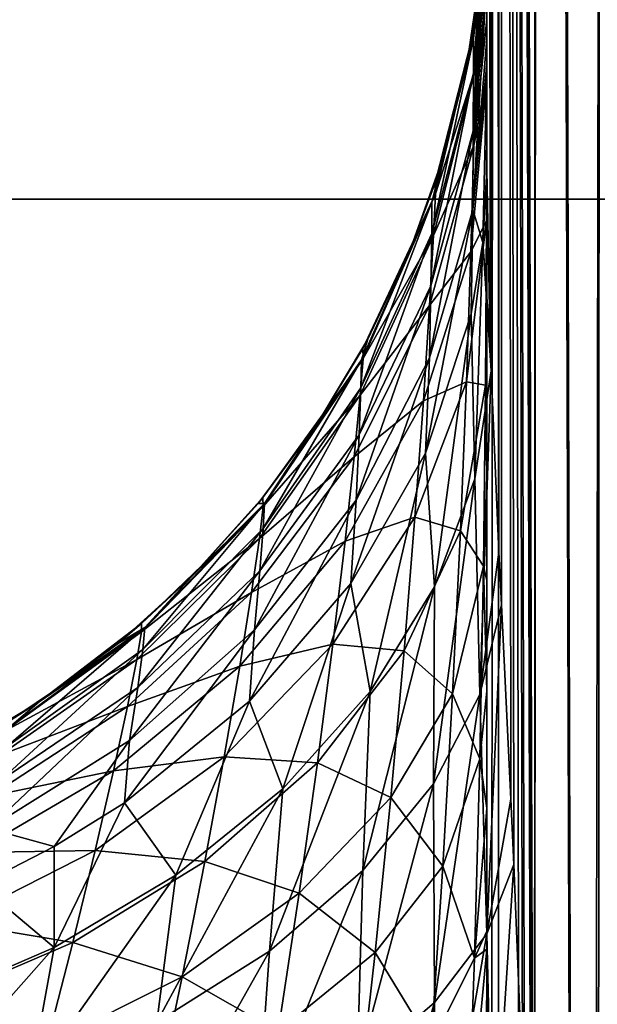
# Model space of a CAD drawing. Header units: millimetres. Extents: x -100 to 100, y -64 to 136.
# Tile 351 of 530: x -9.43 to -8.28, y 34.2 to 36.16. Entities that reach past the tile are written whole.
import ezdxf

# ---------------------------------------------------------------- set-up
doc = ezdxf.new("R2010")
doc.units = ezdxf.units.MM
doc.header["$LTSCALE"] = 159.143519
for name, color, linetype in [('155', 7, 'CONTINUOUS'), ('397', 7, 'CONTINUOUS'), ('407', 7, 'CONTINUOUS'), ('412', 7, 'CONTINUOUS'), ('437', 7, 'CONTINUOUS'), ('53', 7, 'CONTINUOUS'), ('60', 7, 'CONTINUOUS'), ('61', 7, 'CONTINUOUS'), ('62', 7, 'CONTINUOUS'), ('64', 7, 'CONTINUOUS'), ('65', 7, 'CONTINUOUS')]:
    doc.layers.add(name, color=color, linetype=linetype)

msp = doc.modelspace()

# ---------------------------------------------------------------- linework, layer by layer
at = {"layer": '155', "color": 7, "linetype": 'CONTINUOUS', "true_color": 0x8c979c}
for points in [[(-8.5206, 36.1788, -1.6046), (-8.5384, 36.0748, 1.6046), (-8.5096, 36.269, 1.6046), (-8.5206, 36.1788, -1.6046)], [(-8.5206, 36.1788, -1.6046), (-8.5384, 36.0747, -1.6046), (-8.5384, 36.0748, 1.6046), (-8.5206, 36.1788, -1.6046)], [(-8.5384, 36.0747, -1.6046), (-8.6027, 35.8322, -1.6046), (-8.5861, 35.8843, 1.6046), (-8.5384, 36.0747, -1.6046)], [(-8.5384, 36.0747, -1.6046), (-8.5861, 35.8843, 1.6046), (-8.5384, 36.0748, 1.6046), (-8.5384, 36.0747, -1.6046)], [(-8.6027, 35.8322, -1.6046), (-8.6523, 35.6995, 1.6046), (-8.5861, 35.8843, 1.6046), (-8.6027, 35.8322, -1.6046)], [(-8.6027, 35.8322, -1.6046), (-8.6523, 35.6994, -1.6046), (-8.6523, 35.6995, 1.6046), (-8.6027, 35.8322, -1.6046)], [(-8.6523, 35.6994, -1.6046), (-8.7463, 35.5033, -1.6046), (-8.7362, 35.5221, 1.6046), (-8.6523, 35.6994, -1.6046)], [(-8.6523, 35.6994, -1.6046), (-8.7362, 35.5221, 1.6046), (-8.6523, 35.6995, 1.6046), (-8.6523, 35.6994, -1.6046)], [(-8.7463, 35.5033, -1.6046), (-8.8371, 35.3538, 1.6046), (-8.7362, 35.5221, 1.6046), (-8.7463, 35.5033, -1.6046)], [(-8.7463, 35.5033, -1.6046), (-8.8371, 35.3536, -1.6046), (-8.8371, 35.3538, 1.6046), (-8.7463, 35.5033, -1.6046)], [(-8.9445, 35.2078, -1.6046), (-8.954, 35.1961, 1.6046), (-8.8371, 35.3538, 1.6046), (-8.9445, 35.2078, -1.6046)], [(-8.8371, 35.3536, -1.6046), (-8.9445, 35.2078, -1.6046), (-8.8371, 35.3538, 1.6046), (-8.8371, 35.3536, -1.6046)], [(-8.9445, 35.2078, -1.6046), (-9.0858, 35.0507, -1.6046), (-8.954, 35.1961, 1.6046), (-8.9445, 35.2078, -1.6046)], [(-9.0858, 35.0507, -1.6046), (-9.0858, 35.0507, 1.6046), (-8.954, 35.1961, 1.6046), (-9.0858, 35.0507, -1.6046)], [(-9.1856, 34.9575, -1.6046), (-9.2312, 34.9189, 1.6046), (-9.0858, 35.0507, 1.6046), (-9.1856, 34.9575, -1.6046)], [(-9.0858, 35.0507, -1.6046), (-9.1856, 34.9575, -1.6046), (-9.0858, 35.0507, 1.6046), (-9.0858, 35.0507, -1.6046)], [(-9.1856, 34.9575, -1.6046), (-9.389, 34.8019, -1.6046), (-9.2312, 34.9189, 1.6046), (-9.1856, 34.9575, -1.6046)], [(-9.389, 34.8019, -1.6046), (-9.3889, 34.8019, 1.6046), (-9.2312, 34.9189, 1.6046), (-9.389, 34.8019, -1.6046)], [(-9.4559, 34.7591, -1.6046), (-9.5573, 34.701, 1.6046), (-9.3889, 34.8019, 1.6046), (-9.4559, 34.7591, -1.6046)], [(-9.389, 34.8019, -1.6046), (-9.4559, 34.7591, -1.6046), (-9.3889, 34.8019, 1.6046), (-9.389, 34.8019, -1.6046)]]:
    msp.add_3dface(points, dxfattribs=at)
at = {"layer": '397', "color": 7, "linetype": 'CONTINUOUS', "true_color": 0xaaaaaa}
for points in [[(-99, 35.8, 45.7), (99, 35.8, 45.7), (98.8446, 41.3452, 45.7), (-99, 35.8, 45.7)], [(-98.8446, 41.3452, 45.7), (-99, 35.8, 45.7), (98.8446, 41.3452, 45.7), (-98.8446, 41.3452, 45.7)], [(-98.8446, 30.2548, 45.7), (99, 35.8, 45.7), (-99, 35.8, 45.7), (-98.8446, 30.2548, 45.7)], [(98.8446, 30.2548, 45.7), (99, 35.8, 45.7), (-98.8446, 30.2548, 45.7), (98.8446, 30.2548, 45.7)]]:
    msp.add_3dface(points, dxfattribs=at)
at = {"layer": '407', "color": 7, "linetype": 'CONTINUOUS'}
for points in [[(97.5, 35.8, 36.7), (-97.5, 35.8, 36.7), (-97.3466, 41.267, 36.7), (97.5, 35.8, 36.7)], [(97.3466, 41.267, 36.7), (97.5, 35.8, 36.7), (-97.3466, 41.267, 36.7), (97.3466, 41.267, 36.7)], [(-97.3466, 30.333, 36.7), (-97.5, 35.8, 36.7), (97.3466, 30.333, 36.7), (-97.3466, 30.333, 36.7)], [(97.3466, 30.333, 36.7), (-97.5, 35.8, 36.7), (97.5, 35.8, 36.7), (97.3466, 30.333, 36.7)]]:
    msp.add_3dface(points, dxfattribs=at)
at = {"layer": '412', "linetype": 'CONTINUOUS'}
for points in [[(-72.5, 35.8, 36.7427), (72.5, 35.8, 36.7427), (72.3448, 40.5417, 36.7427), (-72.5, 35.8, 36.7427)], [(-72.5, 35.8, 36.7427), (72.3448, 40.5417, 36.7427), (-72.3448, 40.5417, 36.7427), (-72.5, 35.8, 36.7427)], [(72.5, 35.8, 36.7427), (-72.5, 35.8, 36.7427), (-72.3448, 31.0583, 36.7427), (72.5, 35.8, 36.7427)], [(72.5, 35.8, 36.7427), (-72.3448, 31.0583, 36.7427), (72.3448, 31.0583, 36.7427), (72.5, 35.8, 36.7427)]]:
    msp.add_3dface(points, dxfattribs=at)
at = {"layer": '437', "color": 7, "linetype": 'CONTINUOUS', "true_color": 0xaaaaaa}
for points in [[(-72.5, 35.8, 44.7), (-72.3448, 40.5417, 44.7), (72.5, 35.8, 44.7), (-72.5, 35.8, 44.7)], [(-72.3448, 40.5417, 44.7), (72.3448, 40.5417, 44.7), (72.5, 35.8, 44.7), (-72.3448, 40.5417, 44.7)], [(-72.5, 35.8, 44.7), (72.5, 35.8, 44.7), (72.3448, 31.0583, 44.7), (-72.5, 35.8, 44.7)], [(-72.5, 35.8, 44.7), (72.3448, 31.0583, 44.7), (-72.3448, 31.0583, 44.7), (-72.5, 35.8, 44.7)]]:
    msp.add_3dface(points, dxfattribs=at)
at = {"layer": '53', "color": 7, "linetype": 'CONTINUOUS', "true_color": 0x8c979c}
for points in [[(-8.5, 55.576, -6.5), (-8.4763, 55.5658, -7.1341), (-8.5, 18.9235, -6.5), (-8.5, 55.576, -6.5)], [(-8.5, 18.9235, -6.5), (-8.4763, 55.5658, -7.1341), (-8.4774, 18.5265, -7.1196), (-8.5, 18.9235, -6.5)], [(-8.4774, 18.5265, -7.1196), (-8.4763, 55.5658, -7.1341), (-8.4075, 18.0531, -7.7507), (-8.4774, 18.5265, -7.1196)], [(-8.4763, 55.5658, -7.1341), (-8.4017, 55.4943, -7.7888), (-8.4075, 18.0531, -7.7507), (-8.4763, 55.5658, -7.1341)], [(-8.4075, 18.0531, -7.7507), (-8.4017, 55.4943, -7.7888), (-8.2857, 17.4887, -8.3966), (-8.4075, 18.0531, -7.7507)], [(-8.4017, 55.4943, -7.7888), (-8.268, 55.353, -8.4723), (-8.2857, 17.4887, -8.3966), (-8.4017, 55.4943, -7.7888)], [(-8.2857, 17.4887, -8.3966), (-8.268, 55.353, -8.4723), (-8.2201, 17.2296, -8.6634), (-8.2857, 17.4887, -8.3966)]]:
    msp.add_3dface(points, dxfattribs=at)
at = {"layer": '60', "color": 7, "linetype": 'CONTINUOUS', "true_color": 0x8c979c}
for points in [[(-8.5218, 36.0615, -2.396), (-8.5201, 36.1542, -2.0057), (-8.5, 36.4354, -2.0669), (-8.5218, 36.0615, -2.396)], [(-8.5, 36.3297, -2.5295), (-8.5218, 36.0615, -2.396), (-8.5, 36.4354, -2.0669), (-8.5, 36.3297, -2.5295)], [(-8.5201, 36.1542, -2.0057), (-8.5206, 36.1788, -1.6046), (-8.5, 36.4354, -2.0669), (-8.5201, 36.1542, -2.0057)], [(-8.5, 36.2524, -2.7577), (-8.5218, 36.0615, -2.396), (-8.5, 36.3297, -2.5295), (-8.5, 36.2524, -2.7577)], [(-8.5256, 35.9064, -2.7638), (-8.5218, 36.0615, -2.396), (-8.5, 36.2524, -2.7577), (-8.5256, 35.9064, -2.7638)], [(-8.5, 36.1577, -2.9816), (-8.5256, 35.9064, -2.7638), (-8.5, 36.2524, -2.7577), (-8.5, 36.1577, -2.9816)], [(-8.5206, 36.1788, -1.6046), (-8.5201, 36.1542, -2.0057), (-8.5384, 36.0747, -1.6046), (-8.5206, 36.1788, -1.6046)], [(-8.602, 35.8101, -1.9584), (-8.6027, 35.8322, -1.6046), (-8.5201, 36.1542, -2.0057), (-8.602, 35.8101, -1.9584)], [(-8.5201, 36.1542, -2.0057), (-8.6027, 35.8322, -1.6046), (-8.5384, 36.0747, -1.6046), (-8.5201, 36.1542, -2.0057)], [(-8.5218, 36.0615, -2.396), (-8.602, 35.8101, -1.9584), (-8.5201, 36.1542, -2.0057), (-8.5218, 36.0615, -2.396)], [(-8.5, 36.046, -3.1995), (-8.5256, 35.9064, -2.7638), (-8.5, 36.1577, -2.9816), (-8.5, 36.046, -3.1995)], [(-8.6057, 35.7274, -2.3027), (-8.602, 35.8101, -1.9584), (-8.5218, 36.0615, -2.396), (-8.6057, 35.7274, -2.3027)], [(-8.5256, 35.9064, -2.7638), (-8.6057, 35.7274, -2.3027), (-8.5218, 36.0615, -2.396), (-8.5256, 35.9064, -2.7638)], [(-8.5316, 35.6953, -3.0987), (-8.5256, 35.9064, -2.7638), (-8.5, 36.0382, -3.2135), (-8.5316, 35.6953, -3.0987)], [(-8.5005, 35.7568, -3.5592), (-8.5316, 35.6953, -3.0987), (-8.5, 36.0382, -3.2135), (-8.5005, 35.7568, -3.5592)], [(-8.5, 36.0382, -3.2135), (-8.5256, 35.9064, -2.7638), (-8.5, 36.046, -3.1995), (-8.5, 36.0382, -3.2135)], [(-8.5005, 35.7568, -3.5592), (-8.5, 36.0382, -3.2135), (-8.5, 35.9179, -3.4102), (-8.5005, 35.7568, -3.5592)], [(-8.5, 35.7739, -3.6124), (-8.5005, 35.7568, -3.5592), (-8.5, 35.9179, -3.4102), (-8.5, 35.7739, -3.6124)], [(-8.6136, 35.5888, -2.627), (-8.6057, 35.7274, -2.3027), (-8.5256, 35.9064, -2.7638), (-8.6136, 35.5888, -2.627)], [(-8.5316, 35.6953, -3.0987), (-8.6136, 35.5888, -2.627), (-8.5256, 35.9064, -2.7638), (-8.5316, 35.6953, -3.0987)], [(-8.6027, 35.8322, -1.6046), (-8.602, 35.8101, -1.9584), (-8.6523, 35.6994, -1.6046), (-8.6027, 35.8322, -1.6046)], [(-8.7457, 35.4834, -1.9136), (-8.7463, 35.5033, -1.6046), (-8.602, 35.8101, -1.9584), (-8.7457, 35.4834, -1.9136)], [(-8.602, 35.8101, -1.9584), (-8.7463, 35.5033, -1.6046), (-8.6523, 35.6994, -1.6046), (-8.602, 35.8101, -1.9584)], [(-8.6057, 35.7274, -2.3027), (-8.7457, 35.4834, -1.9136), (-8.602, 35.8101, -1.9584), (-8.6057, 35.7274, -2.3027)], [(-8.5, 35.6141, -3.8053), (-8.5005, 35.7568, -3.5592), (-8.5, 35.7739, -3.6124), (-8.5, 35.6141, -3.8053)], [(-8.5404, 35.4373, -3.3937), (-8.5316, 35.6953, -3.0987), (-8.5005, 35.7568, -3.5592), (-8.5404, 35.4373, -3.3937)], [(-8.5026, 35.4309, -3.853), (-8.5404, 35.4373, -3.3937), (-8.5005, 35.7568, -3.5592), (-8.5026, 35.4309, -3.853)], [(-8.5026, 35.4309, -3.853), (-8.5005, 35.7568, -3.5592), (-8.5, 35.6141, -3.8053), (-8.5026, 35.4309, -3.853)], [(-8.7512, 35.4106, -2.2143), (-8.7457, 35.4834, -1.9136), (-8.6057, 35.7274, -2.3027), (-8.7512, 35.4106, -2.2143)], [(-8.6136, 35.5888, -2.627), (-8.7512, 35.4106, -2.2143), (-8.6057, 35.7274, -2.3027), (-8.6136, 35.5888, -2.627)], [(-8.6259, 35.3997, -2.9224), (-8.6136, 35.5888, -2.627), (-8.5316, 35.6953, -3.0987), (-8.6259, 35.3997, -2.9224)], [(-8.5404, 35.4373, -3.3937), (-8.6259, 35.3997, -2.9224), (-8.5316, 35.6953, -3.0987), (-8.5404, 35.4373, -3.3937)], [(-8.5, 35.4388, -3.9884), (-8.5026, 35.4309, -3.853), (-8.5, 35.6141, -3.8053), (-8.5, 35.4388, -3.9884)], [(-8.7632, 35.2883, -2.4977), (-8.7512, 35.4106, -2.2143), (-8.6136, 35.5888, -2.627), (-8.7632, 35.2883, -2.4977)], [(-8.6259, 35.3997, -2.9224), (-8.7632, 35.2883, -2.4977), (-8.6136, 35.5888, -2.627), (-8.6259, 35.3997, -2.9224)], [(-8.7463, 35.5033, -1.6046), (-8.7457, 35.4834, -1.9136), (-8.8371, 35.3536, -1.6046), (-8.7463, 35.5033, -1.6046)], [(-8.9442, 35.1897, -1.8733), (-8.9445, 35.2078, -1.6046), (-8.7457, 35.4834, -1.9136), (-8.9442, 35.1897, -1.8733)], [(-8.7457, 35.4834, -1.9136), (-8.9445, 35.2078, -1.6046), (-8.8371, 35.3536, -1.6046), (-8.7457, 35.4834, -1.9136)], [(-8.7512, 35.4106, -2.2143), (-8.9442, 35.1897, -1.8733), (-8.7457, 35.4834, -1.9136), (-8.7512, 35.4106, -2.2143)], [(-8.6427, 35.1684, -3.1824), (-8.6259, 35.3997, -2.9224), (-8.5404, 35.4373, -3.3937), (-8.6427, 35.1684, -3.1824)], [(-8.5524, 35.1417, -3.643), (-8.6427, 35.1684, -3.1824), (-8.5404, 35.4373, -3.3937), (-8.5524, 35.1417, -3.643)], [(-8.5524, 35.1417, -3.643), (-8.5404, 35.4373, -3.3937), (-8.5026, 35.4309, -3.853), (-8.5524, 35.1417, -3.643)], [(-8.5068, 35.0714, -4.092), (-8.5524, 35.1417, -3.643), (-8.5026, 35.4309, -3.853), (-8.5068, 35.0714, -4.092)], [(-8.5068, 35.0714, -4.092), (-8.5026, 35.4309, -3.853), (-8.5, 35.2481, -4.161), (-8.5068, 35.0714, -4.092)], [(-8.5, 35.2481, -4.161), (-8.5026, 35.4309, -3.853), (-8.5, 35.4388, -3.9884), (-8.5, 35.2481, -4.161)], [(-8.9515, 35.1262, -2.1349), (-8.9442, 35.1897, -1.8733), (-8.7512, 35.4106, -2.2143), (-8.9515, 35.1262, -2.1349)], [(-8.7632, 35.2883, -2.4977), (-8.9515, 35.1262, -2.1349), (-8.7512, 35.4106, -2.2143), (-8.7632, 35.2883, -2.4977)], [(-8.7813, 35.1212, -2.7562), (-8.7632, 35.2883, -2.4977), (-8.6259, 35.3997, -2.9224), (-8.7813, 35.1212, -2.7562)], [(-8.6427, 35.1684, -3.1824), (-8.7813, 35.1212, -2.7562), (-8.6259, 35.3997, -2.9224), (-8.6427, 35.1684, -3.1824)], [(-8.967, 35.0193, -2.382), (-8.9515, 35.1262, -2.1349), (-8.7632, 35.2883, -2.4977), (-8.967, 35.0193, -2.382)], [(-8.7813, 35.1212, -2.7562), (-8.967, 35.0193, -2.382), (-8.7632, 35.2883, -2.4977), (-8.7813, 35.1212, -2.7562)], [(-8.5, 35.0427, -4.3217), (-8.5068, 35.0714, -4.092), (-8.5, 35.2481, -4.161), (-8.5, 35.0427, -4.3217)], [(-8.9445, 35.2078, -1.6046), (-8.9442, 35.1897, -1.8733), (-9.0858, 35.0507, -1.6046), (-8.9445, 35.2078, -1.6046)], [(-9.1859, 34.9411, -1.8392), (-9.1856, 34.9575, -1.6046), (-8.9442, 35.1897, -1.8733), (-9.1859, 34.9411, -1.8392)], [(-8.9515, 35.1262, -2.1349), (-9.1859, 34.9411, -1.8392), (-8.9442, 35.1897, -1.8733), (-8.9515, 35.1262, -2.1349)], [(-8.9442, 35.1897, -1.8733), (-9.1856, 34.9575, -1.6046), (-9.0858, 35.0507, -1.6046), (-8.9442, 35.1897, -1.8733)], [(-8.8056, 34.9163, -2.9843), (-8.7813, 35.1212, -2.7562), (-8.6427, 35.1684, -3.1824), (-8.8056, 34.9163, -2.9843)], [(-8.6642, 34.9032, -3.4022), (-8.8056, 34.9163, -2.9843), (-8.6427, 35.1684, -3.1824), (-8.6642, 34.9032, -3.4022)], [(-8.6642, 34.9032, -3.4022), (-8.6427, 35.1684, -3.1824), (-8.5524, 35.1417, -3.643), (-8.6642, 34.9032, -3.4022)], [(-8.5678, 34.8181, -3.8447), (-8.6642, 34.9032, -3.4022), (-8.5524, 35.1417, -3.643), (-8.5678, 34.8181, -3.8447)], [(-8.5678, 34.8181, -3.8447), (-8.5524, 35.1417, -3.643), (-8.5068, 35.0714, -4.092), (-8.5678, 34.8181, -3.8447)], [(-9.1947, 34.8859, -2.0678), (-9.1859, 34.9411, -1.8392), (-8.9515, 35.1262, -2.1349), (-9.1947, 34.8859, -2.0678)], [(-8.967, 35.0193, -2.382), (-9.1947, 34.8859, -2.0678), (-8.9515, 35.1262, -2.1349), (-8.967, 35.0193, -2.382)], [(-8.9904, 34.8729, -2.6081), (-8.967, 35.0193, -2.382), (-8.7813, 35.1212, -2.7562), (-8.9904, 34.8729, -2.6081)], [(-8.8056, 34.9163, -2.9843), (-8.9904, 34.8729, -2.6081), (-8.7813, 35.1212, -2.7562), (-8.8056, 34.9163, -2.9843)], [(-8.514, 34.6893, -4.2751), (-8.5678, 34.8181, -3.8447), (-8.5068, 35.0714, -4.092), (-8.514, 34.6893, -4.2751)], [(-8.514, 34.6893, -4.2751), (-8.5068, 35.0714, -4.092), (-8.5, 34.8234, -4.4694), (-8.514, 34.6893, -4.2751)], [(-8.5, 34.8234, -4.4694), (-8.5068, 35.0714, -4.092), (-8.5, 35.0427, -4.3217), (-8.5, 34.8234, -4.4694)], [(-9.2132, 34.7928, -2.2845), (-9.1947, 34.8859, -2.0678), (-8.967, 35.0193, -2.382), (-9.2132, 34.7928, -2.2845)], [(-8.9904, 34.8729, -2.6081), (-9.2132, 34.7928, -2.2845), (-8.967, 35.0193, -2.382), (-8.9904, 34.8729, -2.6081)], [(-9.4562, 34.7447, -1.8122), (-9.4559, 34.7591, -1.6046), (-9.1859, 34.9411, -1.8392), (-9.4562, 34.7447, -1.8122)], [(-9.1947, 34.8859, -2.0678), (-9.4562, 34.7447, -1.8122), (-9.1859, 34.9411, -1.8392), (-9.1947, 34.8859, -2.0678)], [(-9.1859, 34.9411, -1.8392), (-9.4559, 34.7591, -1.6046), (-9.389, 34.8019, -1.6046), (-9.1859, 34.9411, -1.8392)], [(-9.1856, 34.9575, -1.6046), (-9.1859, 34.9411, -1.8392), (-9.389, 34.8019, -1.6046), (-9.1856, 34.9575, -1.6046)], [(-9.0214, 34.6929, -2.8087), (-8.9904, 34.8729, -2.6081), (-8.8056, 34.9163, -2.9843), (-9.0214, 34.6929, -2.8087)], [(-8.836, 34.6809, -3.1776), (-9.0214, 34.6929, -2.8087), (-8.8056, 34.9163, -2.9843), (-8.836, 34.6809, -3.1776)], [(-8.836, 34.6809, -3.1776), (-8.8056, 34.9163, -2.9843), (-8.6642, 34.9032, -3.4022), (-8.836, 34.6809, -3.1776)], [(-8.6904, 34.6126, -3.5799), (-8.836, 34.6809, -3.1776), (-8.6642, 34.9032, -3.4022), (-8.6904, 34.6126, -3.5799)], [(-8.6904, 34.6126, -3.5799), (-8.6642, 34.9032, -3.4022), (-8.5678, 34.8181, -3.8447), (-8.6904, 34.6126, -3.5799)], [(-9.4661, 34.6965, -2.0149), (-9.4562, 34.7447, -1.8122), (-9.1947, 34.8859, -2.0678), (-9.4661, 34.6965, -2.0149)], [(-9.2132, 34.7928, -2.2845), (-9.4661, 34.6965, -2.0149), (-9.1947, 34.8859, -2.0678), (-9.2132, 34.7928, -2.2845)], [(-9.241, 34.665, -2.4841), (-9.2132, 34.7928, -2.2845), (-8.9904, 34.8729, -2.6081), (-9.241, 34.665, -2.4841)], [(-9.0214, 34.6929, -2.8087), (-9.241, 34.665, -2.4841), (-8.9904, 34.8729, -2.6081), (-9.0214, 34.6929, -2.8087)], [(-8.5, 34.5911, -4.603), (-8.514, 34.6893, -4.2751), (-8.5, 34.8234, -4.4694), (-8.5, 34.5911, -4.603)], [(-8.5872, 34.4757, -3.9978), (-8.6904, 34.6126, -3.5799), (-8.5678, 34.8181, -3.8447), (-8.5872, 34.4757, -3.9978)], [(-8.5872, 34.4757, -3.9978), (-8.5678, 34.8181, -3.8447), (-8.514, 34.6893, -4.2751), (-8.5872, 34.4757, -3.9978)], [(-9.487, 34.6152, -2.2081), (-9.4661, 34.6965, -2.0149), (-9.2132, 34.7928, -2.2845), (-9.487, 34.6152, -2.2081)], [(-9.241, 34.665, -2.4841), (-9.487, 34.6152, -2.2081), (-9.2132, 34.7928, -2.2845), (-9.241, 34.665, -2.4841)], [(-9.2775, 34.5072, -2.6628), (-9.241, 34.665, -2.4841), (-9.0214, 34.6929, -2.8087), (-9.2775, 34.5072, -2.6628)], [(-9.0596, 34.4853, -2.9801), (-9.2775, 34.5072, -2.6628), (-9.0214, 34.6929, -2.8087), (-9.0596, 34.4853, -2.9801)], [(-9.0596, 34.4853, -2.9801), (-9.0214, 34.6929, -2.8087), (-8.836, 34.6809, -3.1776), (-9.0596, 34.4853, -2.9801)], [(-8.5245, 34.2937, -4.4031), (-8.5872, 34.4757, -3.9978), (-8.514, 34.6893, -4.2751), (-8.5245, 34.2937, -4.4031)], [(-8.5245, 34.2937, -4.4031), (-8.514, 34.6893, -4.2751), (-8.5, 34.5911, -4.603), (-8.5245, 34.2937, -4.4031)], [(-8.8722, 34.4223, -3.3346), (-9.0596, 34.4853, -2.9801), (-8.836, 34.6809, -3.1776), (-8.8722, 34.4223, -3.3346)], [(-8.8722, 34.4223, -3.3346), (-8.836, 34.6809, -3.1776), (-8.6904, 34.6126, -3.5799), (-8.8722, 34.4223, -3.3346)], [(-9.5182, 34.5032, -2.3876), (-9.487, 34.6152, -2.2081), (-9.241, 34.665, -2.4841), (-9.5182, 34.5032, -2.3876)], [(-9.2775, 34.5072, -2.6628), (-9.5182, 34.5032, -2.3876), (-9.241, 34.665, -2.4841), (-9.2775, 34.5072, -2.6628)], [(-8.7214, 34.3048, -3.7147), (-8.8722, 34.4223, -3.3346), (-8.6904, 34.6126, -3.5799), (-8.7214, 34.3048, -3.7147)], [(-8.7214, 34.3048, -3.7147), (-8.6904, 34.6126, -3.5799), (-8.5872, 34.4757, -3.9978), (-8.7214, 34.3048, -3.7147)], [(-8.5, 34.3468, -4.7214), (-8.5245, 34.2937, -4.4031), (-8.5, 34.5911, -4.603), (-8.5, 34.3468, -4.7214)], [(-9.5591, 34.3641, -2.5504), (-9.5182, 34.5032, -2.3876), (-9.2775, 34.5072, -2.6628), (-9.5591, 34.3641, -2.5504)], [(-9.3222, 34.3243, -2.8174), (-9.5591, 34.3641, -2.5504), (-9.2775, 34.5072, -2.6628), (-9.3222, 34.3243, -2.8174)], [(-9.3222, 34.3243, -2.8174), (-9.2775, 34.5072, -2.6628), (-9.0596, 34.4853, -2.9801), (-9.3222, 34.3243, -2.8174)], [(-9.1046, 34.2564, -3.1207), (-9.3222, 34.3243, -2.8174), (-9.0596, 34.4853, -2.9801), (-9.1046, 34.2564, -3.1207)], [(-9.1046, 34.2564, -3.1207), (-9.0596, 34.4853, -2.9801), (-8.8722, 34.4223, -3.3346), (-9.1046, 34.2564, -3.1207)], [(-8.6106, 34.1223, -4.1035), (-8.7214, 34.3048, -3.7147), (-8.5872, 34.4757, -3.9978), (-8.6106, 34.1223, -4.1035)], [(-8.6106, 34.1223, -4.1035), (-8.5872, 34.4757, -3.9978), (-8.5245, 34.2937, -4.4031), (-8.6106, 34.1223, -4.1035)], [(-8.914, 34.1478, -3.4546), (-9.1046, 34.2564, -3.1207), (-8.8722, 34.4223, -3.3346), (-8.914, 34.1478, -3.4546)], [(-8.914, 34.1478, -3.4546), (-8.8722, 34.4223, -3.3346), (-8.7214, 34.3048, -3.7147), (-8.914, 34.1478, -3.4546)], [(-9.6088, 34.2018, -2.6938), (-9.5591, 34.3641, -2.5504), (-9.3222, 34.3243, -2.8174), (-9.6088, 34.2018, -2.6938)], [(-8.5, 34.3111, -4.737), (-8.5245, 34.2937, -4.4031), (-8.5, 34.3468, -4.7214), (-8.5, 34.3111, -4.737)], [(-9.3744, 34.1213, -2.9466), (-9.6088, 34.2018, -2.6938), (-9.3222, 34.3243, -2.8174), (-9.3744, 34.1213, -2.9466)], [(-9.3744, 34.1213, -2.9466), (-9.3222, 34.3243, -2.8174), (-9.1046, 34.2564, -3.1207), (-9.3744, 34.1213, -2.9466)], [(-8.7572, 33.9868, -3.8077), (-8.914, 34.1478, -3.4546), (-8.7214, 34.3048, -3.7147), (-8.7572, 33.9868, -3.8077)], [(-8.7572, 33.9868, -3.8077), (-8.7214, 34.3048, -3.7147), (-8.6106, 34.1223, -4.1035), (-8.7572, 33.9868, -3.8077)], [(-8.5387, 33.8932, -4.4784), (-8.5245, 34.2937, -4.4031), (-8.5, 34.3111, -4.737), (-8.5387, 33.8932, -4.4784)], [(-8.5014, 33.9061, -4.8059), (-8.5387, 33.8932, -4.4784), (-8.5, 34.3111, -4.737), (-8.5014, 33.9061, -4.8059)], [(-8.5014, 33.9061, -4.8059), (-8.5, 34.3111, -4.737), (-8.5, 34.0922, -4.8233), (-8.5014, 33.9061, -4.8059)], [(-8.5387, 33.8932, -4.4784), (-8.6106, 34.1223, -4.1035), (-8.5245, 34.2937, -4.4031), (-8.5387, 33.8932, -4.4784)], [(-9.1557, 34.0121, -3.23), (-9.3744, 34.1213, -2.9466), (-9.1046, 34.2564, -3.1207), (-9.1557, 34.0121, -3.23)], [(-9.1557, 34.0121, -3.23), (-9.1046, 34.2564, -3.1207), (-8.914, 34.1478, -3.4546), (-9.1557, 34.0121, -3.23)]]:
    msp.add_3dface(points, dxfattribs=at)
at = {"layer": '61', "color": 7, "linetype": 'CONTINUOUS', "true_color": 0x8c979c}
for points in [[(-8.5, 18.9235, -6.5), (-8.5, 33.0061, -5.0507), (-8.5, 55.576, -6.5), (-8.5, 18.9235, -6.5)], [(-8.5, 55.576, -6.5), (-8.5, 33.2841, -5.0221), (-8.5, 55.4605, -1.5036), (-8.5, 55.576, -6.5)], [(-8.5, 33.2841, -5.0221), (-8.5, 55.576, -6.5), (-8.5, 33.0061, -5.0507), (-8.5, 33.2841, -5.0221)], [(-8.5, 33.2841, -5.0221), (-8.5, 33.5591, -4.9743), (-8.5, 55.4605, -1.5036), (-8.5, 33.2841, -5.0221)], [(-8.5, 33.5591, -4.9743), (-8.5, 33.8291, -4.9079), (-8.5, 55.4605, -1.5036), (-8.5, 33.5591, -4.9743)], [(-8.5, 33.8291, -4.9079), (-8.5, 34.0922, -4.8233), (-8.5, 55.4605, -1.5036), (-8.5, 33.8291, -4.9079)], [(-8.5, 55.4605, -1.5036), (-8.5, 34.0922, -4.8233), (-8.5, 55.3447, 3.5), (-8.5, 55.4605, -1.5036)], [(-8.5, 34.3111, -4.737), (-8.5, 34.3468, -4.7214), (-8.5, 55.3447, 3.5), (-8.5, 34.3111, -4.737)], [(-8.5, 34.0922, -4.8233), (-8.5, 34.3111, -4.737), (-8.5, 55.3447, 3.5), (-8.5, 34.0922, -4.8233)], [(-8.5, 34.3468, -4.7214), (-8.5, 34.5911, -4.603), (-8.5, 55.3447, 3.5), (-8.5, 34.3468, -4.7214)], [(-8.5, 34.5911, -4.603), (-8.5, 34.8234, -4.4694), (-8.5, 55.3447, 3.5), (-8.5, 34.5911, -4.603)], [(-8.5, 34.8234, -4.4694), (-8.5, 35.0427, -4.3217), (-8.5, 55.3447, 3.5), (-8.5, 34.8234, -4.4694)], [(-8.5, 55.3447, 3.5), (-8.5, 35.0427, -4.3217), (-8.5, 45.6009, 3.4997), (-8.5, 55.3447, 3.5)], [(-8.5, 36.0382, -3.2135), (-8.5, 36.046, -3.1995), (-8.5, 45.6009, 3.4997), (-8.5, 36.0382, -3.2135)], [(-8.5, 35.9179, -3.4102), (-8.5, 36.0382, -3.2135), (-8.5, 45.6009, 3.4997), (-8.5, 35.9179, -3.4102)], [(-8.5, 36.046, -3.1995), (-8.5, 36.1577, -2.9816), (-8.5, 45.6009, 3.4997), (-8.5, 36.046, -3.1995)], [(-8.5, 35.0427, -4.3217), (-8.5, 35.2481, -4.161), (-8.5, 45.6009, 3.4997), (-8.5, 35.0427, -4.3217)], [(-8.5, 35.2481, -4.161), (-8.5, 35.4388, -3.9884), (-8.5, 45.6009, 3.4997), (-8.5, 35.2481, -4.161)], [(-8.5, 35.4388, -3.9884), (-8.5, 35.6141, -3.8053), (-8.5, 45.6009, 3.4997), (-8.5, 35.4388, -3.9884)], [(-8.5, 35.6141, -3.8053), (-8.5, 35.7739, -3.6124), (-8.5, 45.6009, 3.4997), (-8.5, 35.6141, -3.8053)], [(-8.5, 35.7739, -3.6124), (-8.5, 35.9179, -3.4102), (-8.5, 45.6009, 3.4997), (-8.5, 35.7739, -3.6124)], [(-8.5, 35.8571, 3.4996), (-8.5, 45.6009, 3.4997), (-8.5, 36.0687, 3.1591), (-8.5, 35.8571, 3.4996)], [(-8.5, 36.0687, 3.1591), (-8.5, 45.6009, 3.4997), (-8.5, 36.1185, 3.0634), (-8.5, 36.0687, 3.1591)], [(-8.5, 36.1185, 3.0634), (-8.5, 45.6009, 3.4997), (-8.5, 36.2393, 2.792), (-8.5, 36.1185, 3.0634)]]:
    msp.add_3dface(points, dxfattribs=at)
at = {"layer": '62', "color": 7, "linetype": 'CONTINUOUS', "true_color": 0x8c979c}
for points in [[(-8.5, 36.4287, 2.0963), (-8.5, 36.4415, 2.008), (-8.5264, 36.0499, 2.3268), (-8.5, 36.4287, 2.0963)], [(-8.5, 36.4415, 2.008), (-8.5263, 36.1188, 1.9685), (-8.5264, 36.0499, 2.3268), (-8.5, 36.4415, 2.008)], [(-8.5, 36.3639, 2.406), (-8.5, 36.4287, 2.0963), (-8.5264, 36.0499, 2.3268), (-8.5, 36.3639, 2.406)], [(-8.5, 36.4415, 2.008), (-8.5096, 36.269, 1.6046), (-8.5263, 36.1188, 1.9685), (-8.5, 36.4415, 2.008)], [(-8.5, 36.3113, 2.5893), (-8.5, 36.3639, 2.406), (-8.5268, 35.9355, 2.6729), (-8.5, 36.3113, 2.5893)], [(-8.5, 36.3639, 2.406), (-8.5264, 36.0499, 2.3268), (-8.5268, 35.9355, 2.6729), (-8.5, 36.3639, 2.406)], [(-8.5, 36.2393, 2.792), (-8.5, 36.3113, 2.5893), (-8.5268, 35.9355, 2.6729), (-8.5, 36.2393, 2.792)], [(-8.5096, 36.269, 1.6046), (-8.5384, 36.0748, 1.6046), (-8.5263, 36.1188, 1.9685), (-8.5096, 36.269, 1.6046)], [(-8.5, 36.1185, 3.0634), (-8.5, 36.2393, 2.792), (-8.5274, 35.7785, 3.0016), (-8.5, 36.1185, 3.0634)], [(-8.5, 36.2393, 2.792), (-8.5268, 35.9355, 2.6729), (-8.5274, 35.7785, 3.0016), (-8.5, 36.2393, 2.792)], [(-8.5263, 36.1188, 1.9685), (-8.6088, 35.7937, 1.9275), (-8.6094, 35.7316, 2.2453), (-8.5263, 36.1188, 1.9685)], [(-8.5264, 36.0499, 2.3268), (-8.5263, 36.1188, 1.9685), (-8.6094, 35.7316, 2.2453), (-8.5264, 36.0499, 2.3268)], [(-8.5263, 36.1188, 1.9685), (-8.5861, 35.8843, 1.6046), (-8.6088, 35.7937, 1.9275), (-8.5263, 36.1188, 1.9685)], [(-8.5384, 36.0748, 1.6046), (-8.5861, 35.8843, 1.6046), (-8.5263, 36.1188, 1.9685), (-8.5384, 36.0748, 1.6046)], [(-8.5, 36.0687, 3.1591), (-8.5, 36.1185, 3.0634), (-8.5274, 35.7785, 3.0016), (-8.5, 36.0687, 3.1591)], [(-8.5, 36.0687, 3.1591), (-8.5274, 35.7785, 3.0016), (-8.5077, 35.7138, 3.399), (-8.5, 36.0687, 3.1591)], [(-8.5, 35.8571, 3.4996), (-8.5, 36.0687, 3.1591), (-8.5077, 35.7138, 3.399), (-8.5, 35.8571, 3.4996)], [(-8.5264, 36.0499, 2.3268), (-8.6094, 35.7316, 2.2453), (-8.611, 35.6277, 2.5519), (-8.5264, 36.0499, 2.3268)], [(-8.5268, 35.9355, 2.6729), (-8.5264, 36.0499, 2.3268), (-8.611, 35.6277, 2.5519), (-8.5268, 35.9355, 2.6729)], [(-8.5268, 35.9355, 2.6729), (-8.611, 35.6277, 2.5519), (-8.6135, 35.4847, 2.8425), (-8.5268, 35.9355, 2.6729)], [(-8.5274, 35.7785, 3.0016), (-8.5268, 35.9355, 2.6729), (-8.6135, 35.4847, 2.8425), (-8.5274, 35.7785, 3.0016)], [(-8.5861, 35.8843, 1.6046), (-8.6523, 35.6995, 1.6046), (-8.6088, 35.7937, 1.9275), (-8.5861, 35.8843, 1.6046)], [(-8.6088, 35.7937, 1.9275), (-8.7487, 35.4812, 1.8881), (-8.7501, 35.4256, 2.167), (-8.6088, 35.7937, 1.9275)], [(-8.6094, 35.7316, 2.2453), (-8.6088, 35.7937, 1.9275), (-8.7501, 35.4256, 2.167), (-8.6094, 35.7316, 2.2453)], [(-8.6088, 35.7937, 1.9275), (-8.7362, 35.5221, 1.6046), (-8.7487, 35.4812, 1.8881), (-8.6088, 35.7937, 1.9275)], [(-8.6523, 35.6995, 1.6046), (-8.7362, 35.5221, 1.6046), (-8.6088, 35.7937, 1.9275), (-8.6523, 35.6995, 1.6046)], [(-8.5274, 35.7785, 3.0016), (-8.6135, 35.4847, 2.8425), (-8.6216, 35.2958, 3.1037), (-8.5274, 35.7785, 3.0016)], [(-8.5307, 35.5719, 3.2988), (-8.5274, 35.7785, 3.0016), (-8.6216, 35.2958, 3.1037), (-8.5307, 35.5719, 3.2988)], [(-8.5077, 35.7138, 3.399), (-8.5274, 35.7785, 3.0016), (-8.5307, 35.5719, 3.2988), (-8.5077, 35.7138, 3.399)], [(-8.6094, 35.7316, 2.2453), (-8.7501, 35.4256, 2.167), (-8.7537, 35.3318, 2.4357), (-8.6094, 35.7316, 2.2453)], [(-8.611, 35.6277, 2.5519), (-8.6094, 35.7316, 2.2453), (-8.7537, 35.3318, 2.4357), (-8.611, 35.6277, 2.5519)], [(-8.611, 35.6277, 2.5519), (-8.7537, 35.3318, 2.4357), (-8.7595, 35.2024, 2.6896), (-8.611, 35.6277, 2.5519)], [(-8.6135, 35.4847, 2.8425), (-8.611, 35.6277, 2.5519), (-8.7595, 35.2024, 2.6896), (-8.6135, 35.4847, 2.8425)], [(-8.7362, 35.5221, 1.6046), (-8.8371, 35.3538, 1.6046), (-8.7487, 35.4812, 1.8881), (-8.7362, 35.5221, 1.6046)], [(-8.7487, 35.4812, 1.8881), (-8.9416, 35.1958, 1.8522), (-8.9442, 35.1462, 2.0955), (-8.7487, 35.4812, 1.8881)], [(-8.7501, 35.4256, 2.167), (-8.7487, 35.4812, 1.8881), (-8.9442, 35.1462, 2.0955), (-8.7501, 35.4256, 2.167)], [(-8.7487, 35.4812, 1.8881), (-8.8371, 35.3538, 1.6046), (-8.9416, 35.1958, 1.8522), (-8.7487, 35.4812, 1.8881)], [(-8.6135, 35.4847, 2.8425), (-8.7595, 35.2024, 2.6896), (-8.7701, 35.0369, 2.9209), (-8.6135, 35.4847, 2.8425)], [(-8.6216, 35.2958, 3.1037), (-8.6135, 35.4847, 2.8425), (-8.7701, 35.0369, 2.9209), (-8.6216, 35.2958, 3.1037)], [(-8.7501, 35.4256, 2.167), (-8.9442, 35.1462, 2.0955), (-8.9508, 35.062, 2.3296), (-8.7501, 35.4256, 2.167)], [(-8.7537, 35.3318, 2.4357), (-8.7501, 35.4256, 2.167), (-8.9508, 35.062, 2.3296), (-8.7537, 35.3318, 2.4357)], [(-8.8371, 35.3538, 1.6046), (-8.954, 35.1961, 1.6046), (-8.9416, 35.1958, 1.8522), (-8.8371, 35.3538, 1.6046)], [(-8.7537, 35.3318, 2.4357), (-8.9508, 35.062, 2.3296), (-8.9612, 34.9453, 2.5504), (-8.7537, 35.3318, 2.4357)], [(-8.7595, 35.2024, 2.6896), (-8.7537, 35.3318, 2.4357), (-8.9612, 34.9453, 2.5504), (-8.7595, 35.2024, 2.6896)], [(-8.9416, 35.1958, 1.8522), (-9.1788, 34.9498, 1.8212), (-9.1829, 34.9057, 2.034), (-8.9416, 35.1958, 1.8522)], [(-8.9442, 35.1462, 2.0955), (-8.9416, 35.1958, 1.8522), (-9.1829, 34.9057, 2.034), (-8.9442, 35.1462, 2.0955)], [(-8.9416, 35.1958, 1.8522), (-9.0858, 35.0507, 1.6046), (-9.1788, 34.9498, 1.8212), (-8.9416, 35.1958, 1.8522)], [(-8.954, 35.1961, 1.6046), (-9.0858, 35.0507, 1.6046), (-8.9416, 35.1958, 1.8522), (-8.954, 35.1961, 1.6046)], [(-8.7595, 35.2024, 2.6896), (-8.9612, 34.9453, 2.5504), (-8.9714, 34.8033, 2.7559), (-8.7595, 35.2024, 2.6896)], [(-8.7701, 35.0369, 2.9209), (-8.7595, 35.2024, 2.6896), (-8.9714, 34.8033, 2.7559), (-8.7701, 35.0369, 2.9209)], [(-8.9442, 35.1462, 2.0955), (-9.1829, 34.9057, 2.034), (-9.193, 34.8303, 2.2386), (-8.9442, 35.1462, 2.0955)], [(-8.9508, 35.062, 2.3296), (-8.9442, 35.1462, 2.0955), (-9.193, 34.8303, 2.2386), (-8.9508, 35.062, 2.3296)], [(-8.9508, 35.062, 2.3296), (-9.193, 34.8303, 2.2386), (-9.2091, 34.7254, 2.4314), (-8.9508, 35.062, 2.3296)], [(-8.9612, 34.9453, 2.5504), (-8.9508, 35.062, 2.3296), (-9.2091, 34.7254, 2.4314), (-8.9612, 34.9453, 2.5504)], [(-9.0858, 35.0507, 1.6046), (-9.2312, 34.9189, 1.6046), (-9.1788, 34.9498, 1.8212), (-9.0858, 35.0507, 1.6046)], [(-9.1788, 34.9498, 1.8212), (-9.4478, 34.752, 1.7962), (-9.4536, 34.7126, 1.9845), (-9.1788, 34.9498, 1.8212)], [(-9.1829, 34.9057, 2.034), (-9.1788, 34.9498, 1.8212), (-9.4536, 34.7126, 1.9845), (-9.1829, 34.9057, 2.034)], [(-9.1788, 34.9498, 1.8212), (-9.3889, 34.8019, 1.6046), (-9.4478, 34.752, 1.7962), (-9.1788, 34.9498, 1.8212)], [(-9.2312, 34.9189, 1.6046), (-9.3889, 34.8019, 1.6046), (-9.1788, 34.9498, 1.8212), (-9.2312, 34.9189, 1.6046)], [(-8.9612, 34.9453, 2.5504), (-9.2091, 34.7254, 2.4314), (-9.2196, 34.6019, 2.6135), (-8.9612, 34.9453, 2.5504)], [(-8.9714, 34.8033, 2.7559), (-8.9612, 34.9453, 2.5504), (-9.2196, 34.6019, 2.6135), (-8.9714, 34.8033, 2.7559)], [(-9.1829, 34.9057, 2.034), (-9.4536, 34.7126, 1.9845), (-9.4676, 34.645, 2.1658), (-9.1829, 34.9057, 2.034)], [(-9.193, 34.8303, 2.2386), (-9.1829, 34.9057, 2.034), (-9.4676, 34.645, 2.1658), (-9.193, 34.8303, 2.2386)], [(-9.193, 34.8303, 2.2386), (-9.4676, 34.645, 2.1658), (-9.4897, 34.5509, 2.3369), (-9.193, 34.8303, 2.2386)], [(-9.2091, 34.7254, 2.4314), (-9.193, 34.8303, 2.2386), (-9.4897, 34.5509, 2.3369), (-9.2091, 34.7254, 2.4314)], [(-9.3889, 34.8019, 1.6046), (-9.5573, 34.701, 1.6046), (-9.4478, 34.752, 1.7962), (-9.3889, 34.8019, 1.6046)], [(-9.2091, 34.7254, 2.4314), (-9.4897, 34.5509, 2.3369), (-9.359, 34.5151, 2.5523), (-9.2091, 34.7254, 2.4314)], [(-9.2196, 34.6019, 2.6135), (-9.2091, 34.7254, 2.4314), (-9.359, 34.5151, 2.5523), (-9.2196, 34.6019, 2.6135)], [(-9.359, 34.5151, 2.5523), (-9.4897, 34.5509, 2.3369), (-9.5072, 34.4387, 2.4983), (-9.359, 34.5151, 2.5523)]]:
    msp.add_3dface(points, dxfattribs=at)
at = {"layer": '64', "color": 7, "linetype": 'CONTINUOUS', "true_color": 0x8c979c}
for points in [[(-8.5, 35.8571, 3.4996), (-8.5077, 35.7138, 3.399), (-8.4934, 35.5156, 3.8361), (-8.5, 35.8571, 3.4996)], [(-8.5077, 35.7138, 3.399), (-8.5307, 35.5719, 3.2988), (-8.5235, 35.2449, 3.6737), (-8.5077, 35.7138, 3.399)], [(-8.4914, 35.4591, 3.8831), (-8.5077, 35.7138, 3.399), (-8.5235, 35.2449, 3.6737), (-8.4914, 35.4591, 3.8831)], [(-8.4934, 35.5156, 3.8361), (-8.5077, 35.7138, 3.399), (-8.4914, 35.4591, 3.8831), (-8.4934, 35.5156, 3.8361)], [(-8.5307, 35.5719, 3.2988), (-8.6216, 35.2958, 3.1037), (-8.6035, 35.0303, 3.4635), (-8.5307, 35.5719, 3.2988)], [(-8.5235, 35.2449, 3.6737), (-8.5307, 35.5719, 3.2988), (-8.6035, 35.0303, 3.4635), (-8.5235, 35.2449, 3.6737)], [(-8.4914, 35.4591, 3.8831), (-8.5235, 35.2449, 3.6737), (-8.5139, 34.8169, 3.9614), (-8.4914, 35.4591, 3.8831)], [(-8.4759, 35.0991, 4.1397), (-8.4914, 35.4591, 3.8831), (-8.5139, 34.8169, 3.9614), (-8.4759, 35.0991, 4.1397)], [(-8.6216, 35.2958, 3.1037), (-8.7701, 35.0369, 2.9209), (-8.7318, 34.8224, 3.2622), (-8.6216, 35.2958, 3.1037)], [(-8.6035, 35.0303, 3.4635), (-8.6216, 35.2958, 3.1037), (-8.7318, 34.8224, 3.2622), (-8.6035, 35.0303, 3.4635)], [(-8.5235, 35.2449, 3.6737), (-8.6035, 35.0303, 3.4635), (-8.6055, 34.6393, 3.7201), (-8.5235, 35.2449, 3.6737)], [(-8.5139, 34.8169, 3.9614), (-8.5235, 35.2449, 3.6737), (-8.6055, 34.6393, 3.7201), (-8.5139, 34.8169, 3.9614)], [(-8.4709, 34.9947, 4.2024), (-8.4759, 35.0991, 4.1397), (-8.5139, 34.8169, 3.9614), (-8.4709, 34.9947, 4.2024)], [(-8.7701, 35.0369, 2.9209), (-8.9714, 34.8033, 2.7559), (-8.9052, 34.6293, 3.0777), (-8.7701, 35.0369, 2.9209)], [(-8.7318, 34.8224, 3.2622), (-8.7701, 35.0369, 2.9209), (-8.9052, 34.6293, 3.0777), (-8.7318, 34.8224, 3.2622)], [(-8.6035, 35.0303, 3.4635), (-8.7318, 34.8224, 3.2622), (-8.7459, 34.4672, 3.4905), (-8.6035, 35.0303, 3.4635)], [(-8.6055, 34.6393, 3.7201), (-8.6035, 35.0303, 3.4635), (-8.7459, 34.4672, 3.4905), (-8.6055, 34.6393, 3.7201)], [(-8.4709, 34.9947, 4.2024), (-8.5139, 34.8169, 3.9614), (-8.5002, 34.342, 4.184), (-8.4709, 34.9947, 4.2024)], [(-8.4525, 34.6088, 4.3974), (-8.4709, 34.9947, 4.2024), (-8.5002, 34.342, 4.184), (-8.4525, 34.6088, 4.3974)], [(-8.7318, 34.8224, 3.2622), (-8.9052, 34.6293, 3.0777), (-8.9315, 34.3074, 3.282), (-8.7318, 34.8224, 3.2622)], [(-8.7459, 34.4672, 3.4905), (-8.7318, 34.8224, 3.2622), (-8.9315, 34.3074, 3.282), (-8.7459, 34.4672, 3.4905)], [(-8.9714, 34.8033, 2.7559), (-9.2196, 34.6019, 2.6135), (-9.1173, 34.4583, 2.9169), (-8.9714, 34.8033, 2.7559)], [(-8.9052, 34.6293, 3.0777), (-8.9714, 34.8033, 2.7559), (-9.1173, 34.4583, 2.9169), (-8.9052, 34.6293, 3.0777)], [(-8.5139, 34.8169, 3.9614), (-8.6055, 34.6393, 3.7201), (-8.6039, 34.2054, 3.9167), (-8.5139, 34.8169, 3.9614)], [(-8.5002, 34.342, 4.184), (-8.5139, 34.8169, 3.9614), (-8.6039, 34.2054, 3.9167), (-8.5002, 34.342, 4.184)], [(-8.9052, 34.6293, 3.0777), (-9.1173, 34.4583, 2.9169), (-9.1552, 34.1662, 3.1027), (-8.9052, 34.6293, 3.0777)], [(-8.9315, 34.3074, 3.282), (-8.9052, 34.6293, 3.0777), (-9.1552, 34.1662, 3.1027), (-8.9315, 34.3074, 3.282)], [(-8.6055, 34.6393, 3.7201), (-8.7459, 34.4672, 3.4905), (-8.7573, 34.0729, 3.6637), (-8.6055, 34.6393, 3.7201)], [(-8.6039, 34.2054, 3.9167), (-8.6055, 34.6393, 3.7201), (-8.7573, 34.0729, 3.6637), (-8.6039, 34.2054, 3.9167)], [(-8.4466, 34.4794, 4.4514), (-8.4525, 34.6088, 4.3974), (-8.5002, 34.342, 4.184), (-8.4466, 34.4794, 4.4514)], [(-9.2196, 34.6019, 2.6135), (-9.359, 34.5151, 2.5523), (-9.3587, 34.3148, 2.7848), (-9.2196, 34.6019, 2.6135)], [(-9.1173, 34.4583, 2.9169), (-9.2196, 34.6019, 2.6135), (-9.3587, 34.3148, 2.7848), (-9.1173, 34.4583, 2.9169)], [(-9.359, 34.5151, 2.5523), (-9.5072, 34.4387, 2.4983), (-9.3587, 34.3148, 2.7848), (-9.359, 34.5151, 2.5523)], [(-8.4466, 34.4794, 4.4514), (-8.5002, 34.342, 4.184), (-8.4878, 33.8346, 4.3391), (-8.4466, 34.4794, 4.4514)], [(-8.4291, 34.0505, 4.5959), (-8.4466, 34.4794, 4.4514), (-8.4878, 33.8346, 4.3391), (-8.4291, 34.0505, 4.5959)], [(-9.1173, 34.4583, 2.9169), (-9.3587, 34.3148, 2.7848), (-9.4072, 34.0482, 2.9582), (-9.1173, 34.4583, 2.9169)], [(-9.1552, 34.1662, 3.1027), (-9.1173, 34.4583, 2.9169), (-9.4072, 34.0482, 2.9582), (-9.1552, 34.1662, 3.1027)], [(-8.7459, 34.4672, 3.4905), (-8.9315, 34.3074, 3.282), (-8.9565, 33.9502, 3.4356), (-8.7459, 34.4672, 3.4905)], [(-8.7573, 34.0729, 3.6637), (-8.7459, 34.4672, 3.4905), (-8.9565, 33.9502, 3.4356), (-8.7573, 34.0729, 3.6637)], [(-9.3587, 34.3148, 2.7848), (-9.5072, 34.4387, 2.4983), (-9.619, 34.2019, 2.6841), (-9.3587, 34.3148, 2.7848)], [(-8.5002, 34.342, 4.184), (-8.6039, 34.2054, 3.9167), (-8.6029, 33.7417, 4.0509), (-8.5002, 34.342, 4.184)], [(-8.4878, 33.8346, 4.3391), (-8.5002, 34.342, 4.184), (-8.6029, 33.7417, 4.0509), (-8.4878, 33.8346, 4.3391)], [(-9.3587, 34.3148, 2.7848), (-9.619, 34.2019, 2.6841), (-9.6764, 33.9558, 2.8511), (-9.3587, 34.3148, 2.7848)], [(-9.4072, 34.0482, 2.9582), (-9.3587, 34.3148, 2.7848), (-9.6764, 33.9558, 2.8511), (-9.4072, 34.0482, 2.9582)], [(-8.9315, 34.3074, 3.282), (-9.1552, 34.1662, 3.1027), (-9.1938, 33.842, 3.2416), (-8.9315, 34.3074, 3.282)], [(-8.9565, 33.9502, 3.4356), (-8.9315, 34.3074, 3.282), (-9.1938, 33.842, 3.2416), (-8.9565, 33.9502, 3.4356)], [(-8.6039, 34.2054, 3.9167), (-8.7573, 34.0729, 3.6637), (-8.7696, 33.6517, 3.779), (-8.6039, 34.2054, 3.9167)], [(-8.6029, 33.7417, 4.0509), (-8.6039, 34.2054, 3.9167), (-8.7696, 33.6517, 3.779), (-8.6029, 33.7417, 4.0509)]]:
    msp.add_3dface(points, dxfattribs=at)
at = {"layer": '65', "color": 7, "linetype": 'CONTINUOUS', "true_color": 0x8c979c}
for points in [[(-8.5, 55.3447, 3.5), (-8.5, 45.6009, 3.4997), (-8.4934, 35.5156, 3.8361), (-8.5, 55.3447, 3.5)], [(-8.5, 55.3447, 3.5), (-8.4934, 35.5156, 3.8361), (-8.4914, 35.4591, 3.8831), (-8.5, 55.3447, 3.5)], [(-8.5, 55.3447, 3.5), (-8.4914, 35.4591, 3.8831), (-8.4759, 35.0991, 4.1397), (-8.5, 55.3447, 3.5)], [(-8.5, 55.3447, 3.5), (-8.4759, 35.0991, 4.1397), (-8.4746, 55.2935, 4.1567), (-8.5, 55.3447, 3.5)], [(-8.4759, 35.0991, 4.1397), (-8.4709, 34.9947, 4.2024), (-8.4746, 55.2935, 4.1567), (-8.4759, 35.0991, 4.1397)], [(-8.4709, 34.9947, 4.2024), (-8.4525, 34.6088, 4.3974), (-8.4746, 55.2935, 4.1567), (-8.4709, 34.9947, 4.2024)], [(-8.4525, 34.6088, 4.3974), (-8.4466, 34.4794, 4.4514), (-8.4746, 55.2935, 4.1567), (-8.4525, 34.6088, 4.3974)], [(-8.4466, 34.4794, 4.4514), (-8.4291, 34.0505, 4.5959), (-8.4746, 55.2935, 4.1567), (-8.4466, 34.4794, 4.4514)], [(-8.4291, 34.0505, 4.5959), (-8.4248, 33.9283, 4.628), (-8.4746, 55.2935, 4.1567), (-8.4291, 34.0505, 4.5959)], [(-8.4248, 33.9283, 4.628), (-8.4117, 33.4348, 4.722), (-8.4746, 55.2935, 4.1567), (-8.4248, 33.9283, 4.628)], [(-8.4117, 33.4348, 4.722), (-8.4102, 33.3554, 4.7321), (-8.4746, 55.2935, 4.1567), (-8.4117, 33.4348, 4.722)], [(-8.4102, 33.3554, 4.7321), (-8.4052, 32.7757, 4.7661), (-8.4746, 55.2935, 4.1567), (-8.4102, 33.3554, 4.7321)], [(-8.4746, 55.2935, 4.1567), (-8.4052, 32.7757, 4.7661), (-8.3935, 55.1739, 4.8414), (-8.4746, 55.2935, 4.1567)], [(-8.3935, 55.1739, 4.8414), (-8.4052, 32.7757, 4.7661), (-8.3019, 22.7517, 5.3245), (-8.3935, 55.1739, 4.8414)], [(-8.2462, 54.9782, 5.5615), (-8.3935, 55.1739, 4.8414), (-8.3019, 22.7517, 5.3245), (-8.2462, 54.9782, 5.5615)], [(-8.232, 22.5352, 5.6176), (-8.2462, 54.9782, 5.5615), (-8.3019, 22.7517, 5.3245), (-8.232, 22.5352, 5.6176)], [(-8.5, 45.6009, 3.4997), (-8.5, 35.8571, 3.4996), (-8.4934, 35.5156, 3.8361), (-8.5, 45.6009, 3.4997)]]:
    msp.add_3dface(points, dxfattribs=at)

doc.saveas('drawing.dxf')
